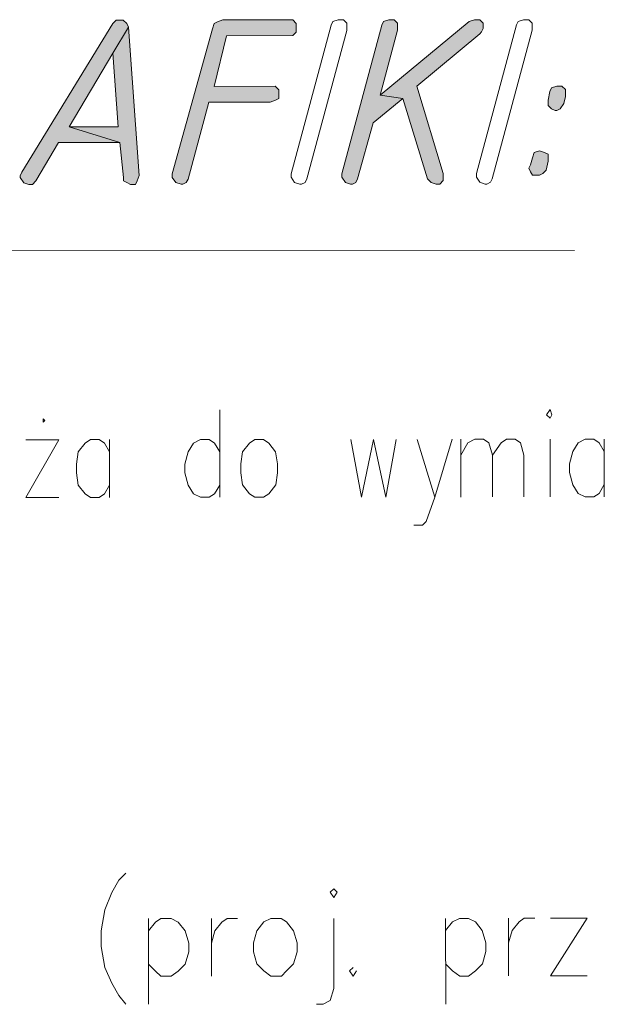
# Model space of a CAD drawing. Header units: inches. Extents: x -5850 to 5646, y 8947 to 13007.
# Tile 547 of 548: x 1294 to 1436, y 11855 to 12093. Entities that reach past the tile are written whole.
import ezdxf

# ---------------------------------------------------------------- set-up
doc = ezdxf.new("R2010")
doc.units = ezdxf.units.IN
doc.header["$MEASUREMENT"] = 0
doc.layers.add('at_Entity', color=7, linetype='Continuous')
doc.layers.add('at_Solid', color=7, linetype='Continuous')

msp = doc.modelspace()

# ---------------------------------------------------------------- hatches: boundary and pattern name
at = {"layer": 'at_Solid', "lineweight": 20}
for points in [[(1318.64, 12092.47), (1317.8, 12092.47), (1316.95, 12091.63), (1295.02, 12055.7), (1294.6, 12054.86), (1294.6, 12054.43), (1295.45, 12053.17), (1296.71, 12052.75), (1297.56, 12052.75), (1298.4, 12053.59), (1303.89, 12062.89), (1318.67, 12062.9), (1306.42, 12066.69), (1316.96, 12084.44), (1320.76, 12090.78), (1320.33, 12091.63), (1319.49, 12092.47)], [(1359.2, 12092.51), (1343.56, 12092.49), (1342.3, 12092.07), (1341.45, 12091.65), (1341.03, 12090.38), (1331.35, 12055.31), (1331.35, 12054.47), (1332.2, 12053.2), (1333.46, 12052.78), (1333.89, 12052.78), (1334.73, 12053.2), (1335.15, 12054.05), (1340.2, 12072.64), (1354.99, 12072.65), (1356.26, 12073.08), (1357.1, 12073.5), (1357.1, 12075.61), (1356.25, 12076.46), (1341.47, 12076.44), (1344.41, 12088.69), (1360.46, 12088.71), (1361.31, 12089.55), (1361.31, 12091.67), (1360.46, 12092.51)], [(1384.12, 12092.53), (1383.69, 12092.53), (1382.43, 12092.1), (1382, 12091.26), (1372.32, 12055.35), (1372.32, 12054.5), (1373.17, 12053.24), (1374.44, 12052.82), (1374.86, 12052.82), (1375.7, 12053.24), (1376.13, 12054.08), (1379.91, 12067.6), (1387.09, 12073.53), (1381.6, 12074.36), (1385.81, 12089.99), (1385.81, 12091.69), (1384.96, 12092.53)], [(1404.39, 12092.55), (1403.12, 12092.12), (1381.6, 12074.36), (1387.09, 12073.53), (1393.02, 12054.1), (1393.87, 12053.26), (1395.13, 12052.84), (1395.98, 12052.84), (1396.82, 12053.68), (1396.82, 12055.37), (1390.47, 12076.49), (1405.66, 12089.17), (1406.08, 12089.59), (1406.5, 12090.44), (1406.5, 12091.71), (1405.66, 12092.55)], [(1320.76, 12090.78), (1316.96, 12084.44), (1318.24, 12066.7), (1306.42, 12066.69), (1318.67, 12062.9), (1319.52, 12054.46), (1319.52, 12053.61), (1320.37, 12053.19), (1321.21, 12052.77), (1322.48, 12052.77), (1322.9, 12053.61), (1323.32, 12054.88)], [(1424.26, 12076.52), (1422.99, 12076.09), (1422.57, 12075.24), (1422.15, 12073.14), (1422.15, 12071.86), (1423, 12071.02), (1423.84, 12070.6), (1424.26, 12070.6), (1425.11, 12071.02), (1425.95, 12072.29), (1426.37, 12073.98), (1426.37, 12075.67), (1425.52, 12076.52)], [(1420.05, 12060.88), (1418.78, 12060.46), (1418.36, 12059.19), (1417.94, 12057.5), (1417.52, 12056.65), (1417.94, 12055.81), (1418.36, 12054.97), (1420.05, 12054.97), (1420.9, 12055.39), (1421.74, 12056.24), (1422.16, 12058.35), (1422.16, 12060.04), (1421.31, 12060.46)]]:
    msp.add_hatch(color=7, dxfattribs=at).paths.add_polyline_path(points)

# ---------------------------------------------------------------- linework, layer by layer
at = {"layer": 'at_Entity', "color": 7, "lineweight": 20}
for p, q in [((1317.8, 12092.47), (1316.95, 12091.63)), ((1318.64, 12092.47), (1317.8, 12092.47)), ((1319.49, 12092.47), (1318.64, 12092.47)), ((1320.33, 12091.63), (1319.49, 12092.47)), ((1343.56, 12092.49), (1342.3, 12092.07)), ((1359.2, 12092.51), (1343.56, 12092.49)), ((1360.46, 12092.51), (1359.2, 12092.51)), ((1361.31, 12091.67), (1360.46, 12092.51)), ((1370.18, 12092.09), (1371.45, 12092.52)), ((1371.45, 12092.52), (1372.71, 12092.52)), ((1372.71, 12092.52), (1373.56, 12091.68)), ((1383.69, 12092.53), (1382.43, 12092.1)), ((1384.12, 12092.53), (1383.69, 12092.53)), ((1384.96, 12092.53), (1384.12, 12092.53)), ((1385.81, 12091.69), (1384.96, 12092.53)), ((1404.39, 12092.55), (1403.12, 12092.12)), ((1404.39, 12092.55), (1404.39, 12092.55)), ((1405.66, 12092.55), (1404.39, 12092.55)), ((1406.5, 12091.71), (1405.66, 12092.55)), ((1414.95, 12092.13), (1416.21, 12092.56)), ((1416.21, 12092.56), (1417.49, 12092.56)), ((1417.49, 12092.56), (1418.33, 12091.72)), ((1316.95, 12091.63), (1295.02, 12055.7)), ((1320.76, 12090.78), (1316.96, 12084.44)), ((1316.96, 12084.44), (1320.76, 12090.78)), ((1320.76, 12090.78), (1320.33, 12091.63)), ((1323.32, 12054.88), (1320.76, 12090.78)), ((1341.03, 12090.38), (1331.35, 12055.31)), ((1341.45, 12091.65), (1341.03, 12090.38)), ((1342.3, 12092.07), (1341.45, 12091.65)), ((1360.07, 12055.34), (1369.75, 12091.25)), ((1361.31, 12089.55), (1361.31, 12091.67)), ((1369.75, 12091.25), (1370.18, 12092.09)), ((1382, 12091.26), (1372.32, 12055.35)), ((1373.56, 12091.68), (1373.56, 12089.98)), ((1403.12, 12092.12), (1381.6, 12074.36)), ((1382.43, 12092.1), (1382, 12091.26)), ((1385.81, 12089.99), (1385.81, 12091.69)), ((1404.85, 12055.38), (1414.53, 12091.29)), ((1406.08, 12089.59), (1406.5, 12090.44)), ((1406.5, 12090.44), (1406.5, 12091.71)), ((1414.53, 12091.29), (1414.95, 12092.13)), ((1418.33, 12091.72), (1418.33, 12090.02)), ((1341.47, 12076.44), (1344.41, 12088.69)), ((1344.41, 12088.69), (1360.46, 12088.71)), ((1360.46, 12088.71), (1361.31, 12089.55)), ((1373.56, 12089.98), (1363.87, 12054.07)), ((1373.56, 12089.98), (1373.56, 12089.98)), ((1373.56, 12089.98), (1373.56, 12089.98)), ((1381.6, 12074.36), (1385.81, 12089.99)), ((1390.47, 12076.49), (1405.66, 12089.17)), ((1405.66, 12089.17), (1406.08, 12089.59)), ((1418.33, 12090.02), (1408.65, 12054.11)), ((1418.33, 12090.02), (1418.33, 12090.02)), ((1418.33, 12090.02), (1418.33, 12090.02)), ((1306.42, 12066.69), (1316.96, 12084.44)), ((1316.96, 12084.44), (1318.24, 12066.7)), ((1356.25, 12076.46), (1341.47, 12076.44)), ((1357.1, 12075.61), (1356.25, 12076.46)), ((1396.82, 12055.37), (1390.47, 12076.49)), ((1422.99, 12076.09), (1422.57, 12075.24)), ((1424.26, 12076.52), (1422.99, 12076.09)), ((1424.26, 12076.52), (1424.26, 12076.52)), ((1425.52, 12076.52), (1424.26, 12076.52)), ((1426.37, 12075.67), (1425.52, 12076.52)), ((1356.26, 12073.08), (1357.1, 12073.5)), ((1357.1, 12073.5), (1357.1, 12075.61)), ((1379.91, 12067.6), (1387.09, 12073.53)), ((1381.6, 12074.36), (1387.09, 12073.53)), ((1387.09, 12073.53), (1381.6, 12074.36)), ((1387.09, 12073.53), (1393.02, 12054.1)), ((1422.57, 12075.24), (1422.15, 12073.14)), ((1425.95, 12072.29), (1426.37, 12073.98)), ((1426.37, 12073.98), (1426.37, 12075.67)), ((1335.15, 12054.05), (1340.2, 12072.64)), ((1340.2, 12072.64), (1354.99, 12072.65)), ((1354.99, 12072.65), (1356.26, 12073.08)), ((1422.15, 12073.14), (1422.15, 12071.86)), ((1422.15, 12071.86), (1423, 12071.02)), ((1423, 12071.02), (1423.84, 12070.6)), ((1424.26, 12070.6), (1425.11, 12071.02)), ((1425.11, 12071.02), (1425.95, 12072.29)), ((1423.84, 12070.6), (1424.26, 12070.6)), ((1318.24, 12066.7), (1306.42, 12066.69)), ((1306.42, 12066.69), (1318.67, 12062.9)), ((1318.67, 12062.9), (1306.42, 12066.69)), ((1376.13, 12054.08), (1379.91, 12067.6)), ((1298.4, 12053.59), (1303.89, 12062.89)), ((1303.89, 12062.89), (1318.67, 12062.9)), ((1318.67, 12062.9), (1319.52, 12054.46)), ((1418.36, 12059.19), (1417.94, 12057.5)), ((1418.78, 12060.46), (1418.36, 12059.19)), ((1420.05, 12060.88), (1418.78, 12060.46)), ((1420.05, 12060.88), (1420.05, 12060.88)), ((1421.31, 12060.46), (1420.05, 12060.88)), ((1422.16, 12060.04), (1421.31, 12060.46)), ((1422.16, 12058.35), (1422.16, 12060.04)), ((1417.94, 12057.5), (1417.52, 12056.65)), ((1421.74, 12056.24), (1422.16, 12058.35)), ((1295.02, 12055.7), (1294.6, 12054.86)), ((1294.6, 12054.86), (1294.6, 12054.43)), ((1294.6, 12054.43), (1295.45, 12053.17)), ((1319.52, 12054.46), (1319.52, 12053.61)), ((1322.9, 12053.61), (1323.32, 12054.88)), ((1331.35, 12055.31), (1331.35, 12054.47)), ((1331.35, 12054.47), (1332.2, 12053.2)), ((1360.07, 12054.49), (1360.07, 12055.34)), ((1360.07, 12055.34), (1360.07, 12055.34)), ((1360.92, 12053.23), (1360.07, 12054.49)), ((1372.32, 12055.35), (1372.32, 12054.5)), ((1372.32, 12054.5), (1373.17, 12053.24)), ((1396.82, 12053.68), (1396.82, 12055.37)), ((1404.85, 12054.53), (1404.85, 12055.38)), ((1404.85, 12055.38), (1404.85, 12055.38)), ((1405.69, 12053.27), (1404.85, 12054.53)), ((1417.52, 12056.65), (1417.94, 12055.81)), ((1417.94, 12055.81), (1418.36, 12054.97)), ((1418.36, 12054.97), (1420.05, 12054.97)), ((1420.05, 12054.97), (1420.9, 12055.39)), ((1420.9, 12055.39), (1421.74, 12056.24)), ((1295.45, 12053.17), (1295.45, 12053.17)), ((1295.45, 12053.17), (1296.71, 12052.75)), ((1296.71, 12052.75), (1297.56, 12052.75)), ((1297.56, 12052.75), (1298.4, 12053.59)), ((1319.52, 12053.61), (1320.37, 12053.19)), ((1320.37, 12053.19), (1321.21, 12052.77)), ((1321.21, 12052.77), (1322.48, 12052.77)), ((1322.48, 12052.77), (1322.9, 12053.61)), ((1332.2, 12053.2), (1332.2, 12053.2)), ((1332.2, 12053.2), (1333.46, 12052.78)), ((1333.46, 12052.78), (1333.89, 12052.78)), ((1333.89, 12052.78), (1334.73, 12053.2)), ((1334.73, 12053.2), (1335.15, 12054.05)), ((1362.19, 12052.81), (1360.92, 12053.23)), ((1360.92, 12053.23), (1360.92, 12053.23)), ((1362.61, 12052.81), (1362.19, 12052.81)), ((1363.45, 12053.23), (1362.61, 12052.81)), ((1363.87, 12054.07), (1363.45, 12053.23)), ((1373.17, 12053.24), (1373.17, 12053.24)), ((1373.17, 12053.24), (1374.44, 12052.82)), ((1374.44, 12052.82), (1374.86, 12052.82)), ((1374.86, 12052.82), (1375.7, 12053.24)), ((1375.7, 12053.24), (1376.13, 12054.08)), ((1393.02, 12054.1), (1393.02, 12054.1)), ((1393.02, 12054.1), (1393.87, 12053.26)), ((1393.87, 12053.26), (1395.13, 12052.84)), ((1395.13, 12052.84), (1395.98, 12052.84)), ((1395.98, 12052.84), (1396.82, 12053.68)), ((1406.96, 12052.85), (1405.69, 12053.27)), ((1405.69, 12053.27), (1405.69, 12053.27)), ((1407.38, 12052.85), (1406.96, 12052.85)), ((1408.22, 12053.27), (1407.38, 12052.85)), ((1408.65, 12054.11), (1408.22, 12053.27)), ((885.73, 12036.33), (1428.52, 12036.81)), ((1342.8, 11998.3), (1342.82, 11977.18)), ((1422.64, 11998.37), (1421.79, 11997.1)), ((1423.06, 11997.1), (1422.64, 11998.37)), ((1300.57, 11995.73), (1300.14, 11996.15)), ((1300.14, 11996.15), (1300.14, 11995.3)), ((1300.14, 11995.3), (1300.57, 11995.73)), ((1421.79, 11997.1), (1422.64, 11996.26)), ((1422.64, 11996.26), (1423.06, 11997.1)), ((1295.93, 11991.08), (1303.95, 11991.08)), ((1303.95, 11991.08), (1295.94, 11977.14)), ((1310.29, 11990.24), (1308.6, 11988.13)), ((1311.55, 11991.09), (1310.29, 11990.24)), ((1313.67, 11991.09), (1311.55, 11991.09)), ((1314.93, 11990.25), (1313.67, 11991.09)), ((1316.2, 11988.13), (1314.93, 11990.25)), ((1316.2, 11991.09), (1316.21, 11977.15)), ((1336.47, 11990.27), (1335.21, 11988.15)), ((1338.16, 11991.11), (1336.47, 11990.27)), ((1340.28, 11991.12), (1338.16, 11991.11)), ((1341.54, 11990.27), (1340.28, 11991.12)), ((1342.81, 11988.16), (1341.54, 11990.27)), ((1349.99, 11990.28), (1348.3, 11988.16)), ((1351.26, 11991.13), (1349.99, 11990.28)), ((1353.37, 11991.13), (1351.26, 11991.13)), ((1354.64, 11990.28), (1353.37, 11991.13)), ((1356.33, 11988.17), (1354.64, 11990.28)), ((1374.49, 11991.15), (1377.04, 11977.21)), ((1377.04, 11977.21), (1379.98, 11991.15)), ((1379.98, 11991.15), (1382.95, 11977.21)), ((1382.95, 11977.21), (1385.47, 11991.16)), ((1390.54, 11991.16), (1394.78, 11977.22)), ((1394.78, 11977.22), (1398.99, 11991.17)), ((1401.11, 11977.23), (1401.1, 11991.17)), ((1401.1, 11987.37), (1402.79, 11990.32)), ((1402.79, 11990.32), (1404.48, 11991.17)), ((1404.48, 11991.17), (1406.59, 11991.18)), ((1406.59, 11991.18), (1407.86, 11990.33)), ((1407.86, 11990.33), (1408.71, 11987.37)), ((1408.71, 11987.37), (1410.82, 11990.33)), ((1410.82, 11990.33), (1412.08, 11991.18)), ((1412.08, 11991.18), (1414.2, 11991.18)), ((1414.2, 11991.18), (1415.46, 11990.34)), ((1415.46, 11990.34), (1416.31, 11987.38)), ((1422.65, 11991.19), (1422.66, 11977.25)), ((1429.4, 11990.35), (1428.14, 11988.23)), ((1431.09, 11991.2), (1429.4, 11990.35)), ((1433.21, 11991.2), (1431.09, 11991.2)), ((1434.47, 11990.35), (1433.21, 11991.2)), ((1435.74, 11988.24), (1434.47, 11990.35)), ((1435.74, 11991.2), (1435.75, 11977.26)), ((1308.6, 11988.13), (1308.18, 11985.17)), ((1335.21, 11988.15), (1334.37, 11985.19)), ((1348.3, 11988.16), (1347.88, 11985.21)), ((1356.75, 11985.21), (1356.33, 11988.17)), ((1428.14, 11988.23), (1427.3, 11985.28)), ((1408.71, 11987.37), (1408.72, 11977.24)), ((1416.31, 11987.38), (1416.32, 11977.24)), ((1308.18, 11985.17), (1308.18, 11983.06)), ((1308.18, 11983.06), (1308.61, 11980.1)), ((1334.37, 11985.19), (1334.37, 11983.08)), ((1334.37, 11983.08), (1335.22, 11980.13)), ((1347.88, 11985.21), (1347.88, 11983.09)), ((1347.88, 11983.09), (1348.31, 11980.14)), ((1356.34, 11980.15), (1356.76, 11983.1)), ((1356.76, 11983.1), (1356.75, 11985.21)), ((1427.3, 11985.28), (1427.3, 11983.16)), ((1427.3, 11983.16), (1428.15, 11980.21)), ((1308.61, 11980.1), (1310.3, 11977.99)), ((1314.94, 11977.99), (1316.21, 11980.11)), ((1335.22, 11980.13), (1336.48, 11978.01)), ((1341.55, 11978.02), (1342.82, 11980.13)), ((1348.31, 11980.14), (1350, 11978.03)), ((1354.65, 11978.03), (1356.34, 11980.15)), ((1428.15, 11980.21), (1429.42, 11978.1)), ((1434.48, 11978.1), (1435.75, 11980.22)), ((1295.94, 11977.14), (1303.96, 11977.14)), ((1310.3, 11977.99), (1311.56, 11977.15)), ((1311.56, 11977.15), (1313.68, 11977.15)), ((1313.68, 11977.15), (1314.94, 11977.99)), ((1336.48, 11978.01), (1338.17, 11977.17)), ((1338.17, 11977.17), (1340.29, 11977.18)), ((1340.29, 11977.18), (1341.55, 11978.02)), ((1350, 11978.03), (1351.27, 11977.19)), ((1351.27, 11977.19), (1353.38, 11977.19)), ((1353.38, 11977.19), (1354.65, 11978.03)), ((1394.78, 11977.22), (1392.67, 11971.31)), ((1429.42, 11978.1), (1431.11, 11977.26)), ((1431.11, 11977.26), (1433.22, 11977.26)), ((1433.22, 11977.26), (1434.48, 11978.1)), ((1392.67, 11971.31), (1391.83, 11970.46)), ((1391.83, 11970.46), (1389.72, 11970.46)), ((1320.09, 11886.34), (1318.41, 11884.65)), ((1318.41, 11884.65), (1316.72, 11881.69)), ((1316.72, 11881.69), (1315.03, 11877.47)), ((1370.36, 11882.59), (1369.52, 11881.74)), ((1369.52, 11881.74), (1370.36, 11880.47)), ((1371.21, 11881.74), (1370.36, 11882.59)), ((1370.36, 11880.47), (1371.21, 11881.74)), ((1315.03, 11877.47), (1314.2, 11872.4)), ((1325.6, 11875.36), (1325.61, 11854.67)), ((1325.6, 11872.41), (1327.29, 11874.52)), ((1327.29, 11874.52), (1328.55, 11875.37)), ((1328.55, 11875.37), (1331.09, 11875.37)), ((1331.09, 11875.37), (1332.78, 11874.53)), ((1332.78, 11874.53), (1334.47, 11872.42)), ((1340.82, 11861.44), (1340.8, 11875.38)), ((1341.65, 11872.42), (1343.34, 11874.54)), ((1343.34, 11874.54), (1344.6, 11875.38)), ((1344.6, 11875.38), (1347.14, 11875.38)), ((1353.47, 11874.55), (1351.79, 11872.43)), ((1355.16, 11875.39), (1353.47, 11874.55)), ((1357.7, 11875.39), (1355.16, 11875.39)), ((1358.97, 11874.55), (1357.7, 11875.39)), ((1360.66, 11872.44), (1358.97, 11874.55)), ((1370.37, 11875.4), (1370.38, 11858.51)), ((1397.4, 11875.43), (1397.42, 11854.73)), ((1397.41, 11872.47), (1399.09, 11874.59)), ((1399.09, 11874.59), (1400.78, 11875.43)), ((1400.78, 11875.43), (1402.9, 11875.43)), ((1402.9, 11875.43), (1404.59, 11874.59)), ((1404.59, 11874.59), (1406.27, 11872.48)), ((1412.62, 11861.5), (1412.61, 11875.44)), ((1413.46, 11872.49), (1415.14, 11874.6)), ((1415.14, 11874.6), (1416.41, 11875.45)), ((1416.41, 11875.45), (1418.95, 11875.45)), ((1422.75, 11875.45), (1431.61, 11875.46)), ((1431.61, 11875.46), (1422.76, 11861.51)), ((1314.2, 11872.4), (1314.2, 11868.6)), ((1334.47, 11872.42), (1335.32, 11869.46)), ((1340.81, 11869.47), (1341.65, 11872.42)), ((1351.79, 11872.43), (1350.95, 11869.48)), ((1361.51, 11869.49), (1360.66, 11872.44)), ((1406.27, 11872.48), (1407.12, 11869.53)), ((1412.62, 11869.53), (1413.46, 11872.49)), ((1335.32, 11869.46), (1335.32, 11867.35)), ((1350.95, 11869.48), (1350.95, 11867.36)), ((1361.51, 11867.37), (1361.51, 11869.49)), ((1407.12, 11869.53), (1407.12, 11867.41)), ((1314.2, 11868.6), (1315.04, 11863.53)), ((1335.32, 11867.35), (1334.48, 11864.39)), ((1350.95, 11867.36), (1351.79, 11864.41)), ((1360.66, 11864.42), (1361.51, 11867.37)), ((1407.12, 11867.41), (1406.28, 11864.46)), ((1327.3, 11862.69), (1325.61, 11864.38)), ((1334.48, 11864.39), (1332.79, 11862.7)), ((1351.79, 11864.41), (1353.48, 11862.71)), ((1358.98, 11862.72), (1360.66, 11864.42)), ((1399.1, 11862.76), (1397.41, 11864.45)), ((1406.28, 11864.46), (1404.6, 11862.76)), ((1315.04, 11863.53), (1316.74, 11859.73)), ((1328.56, 11861.43), (1327.3, 11862.69)), ((1332.79, 11862.7), (1331.1, 11861.43)), ((1353.48, 11862.71), (1355.17, 11861.45)), ((1357.71, 11861.45), (1358.98, 11862.72)), ((1375.02, 11863.58), (1374.18, 11862.73)), ((1374.18, 11862.73), (1375.03, 11861.47)), ((1375.03, 11861.47), (1375.87, 11862.73)), ((1400.8, 11861.49), (1399.1, 11862.76)), ((1404.6, 11862.76), (1402.91, 11861.49)), ((1316.74, 11859.73), (1318.43, 11856.77)), ((1331.1, 11861.43), (1328.56, 11861.43)), ((1355.17, 11861.45), (1357.71, 11861.45)), ((1402.91, 11861.49), (1400.8, 11861.49)), ((1422.76, 11861.51), (1431.63, 11861.52)), ((1370.38, 11858.51), (1369.54, 11855.55)), ((1318.43, 11856.77), (1320.12, 11854.66)), ((1367.85, 11854.7), (1366.17, 11854.7)), ((1369.54, 11855.55), (1367.85, 11854.7))]:
    msp.add_line(p, q, dxfattribs=at)

doc.saveas('drawing.dxf')
